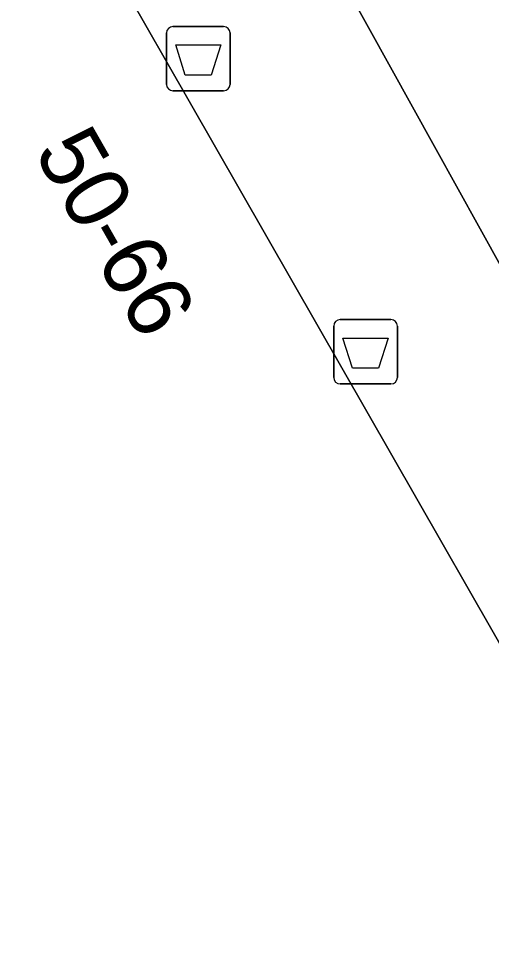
# Model space of a CAD drawing. Extents: x 161838 to 162344, y 381620 to 382160.
# Drawn here: x 162073.6 to 162080.97, y 381917.01 to 381931.34 of the extents above; entities that cross this region are included whole.
import ezdxf

# ---------------------------------------------------------------- set-up
doc = ezdxf.new("R2010")
doc.units = 0
for name, color, linetype in [('IMGEO_Afvalbak', 7, 'Continuous'), ('IMGEO_Pand', 7, 'Continuous'), ('IMGEO_Pand_nummerreeks', 7, 'Continuous'), ('IMGEO_Voetpad_gesloten', 7, 'Continuous'), ('IMGEO_Voetpad_open', 7, 'Continuous')]:
    doc.layers.add(name, color=color, linetype=linetype)

msp = doc.modelspace()

# ---------------------------------------------------------------- linework, layer by layer
at = {"layer": 'IMGEO_Afvalbak'}
for p, q in [((162076.007, 381931.211), (162076.797, 381931.211)), ((162076.797, 381931.211), (162076.007, 381931.211)), ((162075.907, 381930.311), (162075.907, 381931.111)), ((162075.907, 381931.111), (162075.907, 381930.311)), ((162076.897, 381931.111), (162076.897, 381930.311)), ((162076.897, 381930.311), (162076.897, 381931.111)), ((162076.797, 381930.211), (162076.007, 381930.211)), ((162076.007, 381930.211), (162076.797, 381930.211)), ((162078.611, 381926.651), (162079.401, 381926.651)), ((162079.401, 381926.651), (162078.611, 381926.651)), ((162078.511, 381925.751), (162078.511, 381926.551)), ((162078.511, 381926.551), (162078.511, 381925.751)), ((162079.501, 381926.551), (162079.501, 381925.751)), ((162079.501, 381925.751), (162079.501, 381926.551)), ((162079.401, 381925.651), (162078.611, 381925.651)), ((162078.611, 381925.651), (162079.401, 381925.651))]:
    msp.add_line(p, q, dxfattribs=at)
for points in [[(162076.05, 381930.925), (162076.754, 381930.925), (162076.605, 381930.455), (162076.199, 381930.455), (162076.05, 381930.925)], [(162078.654, 381926.365), (162079.358, 381926.365), (162079.209, 381925.895), (162078.803, 381925.895), (162078.654, 381926.365)]]:
    msp.add_lwpolyline(points, dxfattribs=at)
for centre, start, end in [((162076.007, 381931.111), 90, 180), ((162076.007, 381931.111), 90, 180), ((162076.797, 381931.111), 0, 90), ((162076.797, 381931.111), 360, 90), ((162076.007, 381930.311), 180, 270), ((162076.007, 381930.311), 180, 270), ((162076.797, 381930.311), 270, 0), ((162076.797, 381930.311), 270, 0), ((162078.611, 381926.551), 90, 180), ((162078.611, 381926.551), 90, 180), ((162079.401, 381926.551), 0, 90), ((162079.401, 381926.551), 360, 90), ((162078.611, 381925.751), 180, 270), ((162078.611, 381925.751), 180, 270), ((162079.401, 381925.751), 270, 0), ((162079.401, 381925.751), 270, 0)]:
    msp.add_arc(centre, 0.1, start, end, dxfattribs=at)
at = {"layer": 'IMGEO_Pand'}
msp.add_lwpolyline([(162075.894, 381930.692), (162074.751, 381932.689), (162069.509, 381941.843), (162066.371, 381947.822), (162054.069, 381941.748), (162053.987, 381941.913), (162044.575, 381936.811), (162053.643, 381919.53), (162055.618, 381920.566), (162057.453, 381917.069), (162058.516, 381917.626), (162059.271, 381916.187), (162060.487, 381913.893), (162068.246, 381899.392), (162079.566, 381905.699), (162087.585, 381910.167), (162084.904, 381914.958)], close=True, dxfattribs=at)
at = {"layer": 'IMGEO_Voetpad_gesloten'}
msp.add_lwpolyline([(162098.586, 381900.124), (162096.572, 381903.769), (162091.753, 381912.428), (162090.167, 381915.302), (162083.042, 381928.054), (162081.149, 381931.463), (162080.602, 381932.468), (162072.542, 381946.984), (162070.413, 381950.888), (162062.149, 381965.788), (162060.262, 381969.214), (162058.476, 381968.271), (162102.392, 381889.138), (162103.406, 381887.421), (162107.813, 381880.741), (162110.7, 381876.627)], dxfattribs=at)
at = {"layer": 'IMGEO_Voetpad_open'}
msp.add_lwpolyline([(162102.392, 381889.138), (162058.476, 381968.271), (162055.738, 381973.205), (162053.684, 381972.093), (162053.805, 381971.851), (162057.297, 381965.039), (162058.486, 381962.719), (162058.681, 381962.82), (162062.507, 381955.382), (162062.347, 381955.3), (162066.371, 381947.822), (162069.509, 381941.843), (162074.751, 381932.689), (162075.894, 381930.692), (162084.904, 381914.958)], dxfattribs=at)

# ---------------------------------------------------------------- texts
at = {"layer": 'IMGEO_Pand_nummerreeks'}
msp.add_text('50-66', height=1, rotation=299.7993, dxfattribs=at).set_placement((162073.834, 381929.259))

doc.saveas('drawing.dxf')
